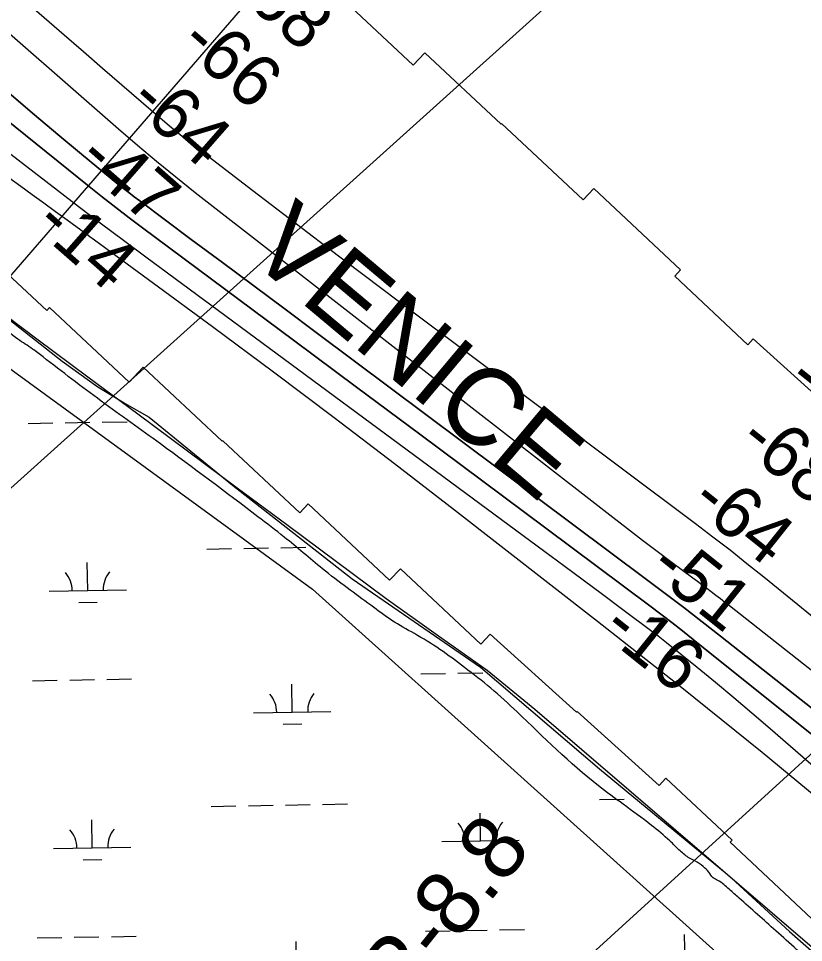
# Model space of a CAD drawing. Extents: x 3903937 to 3942190, y 260677 to 286651.
# Drawn here: x 3918937 to 3919952, y 280270 to 281464 of the extents above; entities that cross this region are included whole.
import ezdxf

# ---------------------------------------------------------------- set-up
doc = ezdxf.new("R2010")
doc.units = 0
for name, color, linetype in [('V-RIVR-EDGE', 7, 'Continuous'), ('V-RIVR-RANG', 7, 'Continuous'), ('V-RIVR-RANG-IDEN', 7, 'Continuous'), ('V-RRAP-FSHR', 7, 'Continuous'), ('V-RRAP-RVMT', 7, 'Continuous'), ('V-RRAP-RVMT-IDEN', 7, 'Continuous'), ('V-SITE-VEGE', 7, 'Continuous'), ('V-TOPO-DPTH', 7, 'Continuous'), ('V-TOPO-MAJR', 7, 'Continuous'), ('V-TOPO-MINR', 7, 'Continuous'), ('V-UTIL-LINE', 7, 'Continuous'), ('V-WETL-SWMP', 7, 'Continuous')]:
    doc.layers.add(name, color=color, linetype=linetype)

msp = doc.modelspace()

# ---------------------------------------------------------------- linework, layer by layer
at = {"layer": 'V-RIVR-EDGE'}
msp.add_spline([(3921377.285750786, 279062.17132995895), (3921266.2900951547, 279148.8885618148), (3921205.6991503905, 279194.68793929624), (3921163.0357089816, 279223.9314465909), (3921117.4728940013, 279259.00972577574), (3921068.9986971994, 279295.06647106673), (3920989.5065862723, 279356.45285922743), (3920904.191711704, 279419.79617960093), (3920848.4558718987, 279465.0979182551), (3920819.382881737, 279491.3940189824), (3920764.607495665, 279532.32268078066), (3920724.865042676, 279564.47276659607), (3920717.6046004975, 279574.20339053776), (3920711.7842385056, 279577.1315839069), (3920707.9063988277, 279580.0549739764), (3920703.060900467, 279584.4376574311), (3920697.7333740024, 279590.2784334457), (3920694.348369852, 279596.11440616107), (3920679.8094731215, 279608.2911953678), (3920653.6334548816, 279627.7812630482), (3920647.8190970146, 279633.13760930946), (3920617.2904159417, 279659.92294309), (3920603.231145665, 279669.6703785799), (3920586.2604935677, 279680.3962801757), (3920572.190415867, 279685.7730404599), (3920561.5269571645, 279694.05517844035), (3920554.730530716, 279695.04325114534), (3920536.3137943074, 279710.1434304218), (3920503.838988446, 279735.476675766), (3920470.406130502, 279766.1542591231), (3920409.851210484, 279826.52255395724), (3920360.4345723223, 279874.23683477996), (3920304.228712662, 279925.85297177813), (3920246.097142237, 279984.2727401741), (3920184.079326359, 280042.21648459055), (3920087.1813674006, 280134.726459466), (3920077.0023384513, 280142.521766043), (3920067.7957714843, 280150.80030154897), (3920023.21382426, 280189.7612237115), (3919970.3941695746, 280236.0270185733), (3919916.1236272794, 280284.7245688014), (3919868.636302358, 280327.092109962), (3919856.0375262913, 280338.2928347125), (3919841.011798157, 280349.98519416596), (3919835.1926369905, 280353.3990181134), (3919829.3830824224, 280360.697886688), (3919822.116636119, 280368.00035773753), (3919811.450775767, 280375.31123456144), (3919804.660353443, 280378.72746015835), (3919792.5424046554, 280387.98446177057), (3919778.977170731, 280401.1301104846), (3919755.2305062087, 280421.0998046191), (3919718.8754590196, 280448.38517887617), (3919686.8826812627, 280472.260331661), (3919581.7362074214, 280567.70450403), (3919547.8177188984, 280598.38328821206), (3919513.889623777, 280625.1770277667), (3919481.895645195, 280648.5665499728), (3919448.923200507, 280669.04469035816), (3919419.8273946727, 280686.1138100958), (3919392.6801152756, 280705.6062794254), (3919362.1406267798, 280728.02093800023), (3919330.1502506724, 280752.8673519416), (3919280.7168009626, 280793.7828046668), (3919246.787505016, 280820.09091364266), (3919120.7553138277, 280914.1298297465), (3919044.1625764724, 280969.6814460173), (3918969.0303333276, 281026.6863515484), (3918955.4578944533, 281036.9182167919), (3918936.5495233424, 281049.5914440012), (3918911.831597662, 281069.5635397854), (3918858.9891273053, 281106.6023536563), (3918831.8430487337, 281126.5804535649), (3918795.982037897, 281157.26404104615), (3918776.5868353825, 281169.4528385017), (3918764.9509146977, 281177.2517475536), (3918748.964732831, 281193.31718386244), (3918725.697694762, 281210.8575242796), (3918705.3360343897, 281224.99124569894), (3918662.680998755, 281257.63416704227), (3918621.472047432, 281285.9028107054), (3918549.7260092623, 281337.55737409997), (3918525.0068827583, 281357.04383930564), (3918475.5674289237, 281395.53113913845), (3918463.4554842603, 281407.2162936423), (3918446.972864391, 281418.9122555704), (3918411.11065273, 281449.1102124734), (3918340.8287112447, 281503.67495686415), (3918290.908430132, 281544.1059798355), (3918205.122334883, 281613.2780679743), (3918154.721226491, 281655.6528140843), (3918107.7099255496, 281694.13410979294), (3918054.8806642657, 281736.51486002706), (3917982.661003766, 281793.0269300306), (3917905.1066118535, 281852.46599257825), (3917811.0744033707, 281925.5435393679), (3917735.93855775, 281981.091553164), (3917707.8248204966, 282002.5289464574), (3917655.96201707, 282042.9647727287), (3917607.503430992, 282085.334715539), (3917579.8861317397, 282111.14158321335), (3917553.722121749, 282135.48795667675), (3917491.7115108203, 282196.3454845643), (3917440.848788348, 282248.43404306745), (3917425.1093069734, 282263.7838107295)], degree=3, dxfattribs=at)
at = {"layer": 'V-RIVR-RANG'}
for p, q in [((3918601.1198000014, 280563.21859999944), (3919656.3799000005, 281513.39019999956)), ((3919427.913700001, 280026.8096999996), (3920388.6219000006, 280902.6177999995))]:
    msp.add_line(p, q, dxfattribs=at)
at = {"layer": 'V-RRAP-FSHR'}
msp.add_lwpolyline([(3919968.9662616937, 280258.1696004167), (3919908.259445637, 280310.2707204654), (3919847.5526295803, 280362.37388851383), (3919786.8437655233, 280414.4750085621), (3919726.136949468, 280466.5761286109), (3919665.428085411, 280518.67929665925), (3919604.721269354, 280570.780416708), (3919542.8696212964, 280621.4049287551), (3919477.194357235, 280667.8392327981), (3919412.414069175, 280714.11993684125), (3919348.2031251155, 280761.72774488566), (3919283.990133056, 280809.44204893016), (3919219.7771409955, 280857.1584009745), (3919155.5661969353, 280904.8747530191), (3919091.353204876, 280952.58905706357), (3919027.142260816, 281000.3054091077), (3918962.929268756, 281048.2101771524), (3918899.179124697, 281096.13542519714)], dxfattribs=at)
at = {"layer": 'V-RRAP-RVMT'}
for p, q in [((3919344.486000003, 281500.50400000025), (3919447.547000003, 281403.90700000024)), ((3919447.547000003, 281403.90700000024), (3919462.553000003, 281419.8650000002)), ((3919462.553000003, 281419.8650000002), (3919561.0140000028, 281327.53500000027)), ((3919561.0140000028, 281327.53500000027), (3919561.713000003, 281328.28000000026)), ((3919561.713000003, 281328.28000000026), (3919666.956000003, 281229.6370000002)), ((3919666.956000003, 281229.6370000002), (3919680.895000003, 281244.4790000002)), ((3919680.895000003, 281244.47900000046), (3919793.132000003, 281139.24200000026)), ((3918973.888000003, 281086.51900000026), (3918871.304000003, 281182.54900000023)), ((3919793.132000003, 281139.24200000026), (3919785.551000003, 281131.16300000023)), ((3919785.551000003, 281131.16300000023), (3919880.151000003, 281042.43200000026)), ((3918977.549000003, 281090.54600000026), (3918973.888000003, 281086.51900000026)), ((3919080.489000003, 280994.0060000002), (3918977.549000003, 281090.54600000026)), ((3919880.151000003, 281042.43200000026), (3919887.049000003, 281050.01900000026)), ((3919887.049000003, 281050.01900000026), (3919992.963000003, 280954.12200000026)), ((3919098.552000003, 281013.28600000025), (3919080.489000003, 280994.006)), ((3919200.605000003, 280917.6480000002), (3919098.552000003, 281013.28600000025)), ((3919201.273000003, 280918.34500000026), (3919200.605000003, 280917.6480000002)), ((3919300.843000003, 280825.02200000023), (3919201.273000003, 280918.34500000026)), ((3919311.577000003, 280836.6160000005), (3919300.843000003, 280825.02200000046)), ((3919416.898000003, 280737.98100000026), (3919311.5770000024, 280836.616)), ((3919430.863000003, 280752.85900000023), (3919416.898000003, 280737.98100000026)), ((3919535.002000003, 280655.22200000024), (3919430.863000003, 280752.85900000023)), ((3919546.973000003, 280668.06900000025), (3919535.002000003, 280655.22200000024)), ((3919658.500000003, 280567.25500000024), (3919546.973000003, 280668.06900000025)), ((3919659.466000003, 280568.28000000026), (3919658.500000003, 280567.25500000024)), ((3919765.137000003, 280472.6210000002), (3919659.466000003, 280568.28)), ((3919773.9910000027, 280482.20100000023), (3919765.137000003, 280472.6210000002)), ((3919859.665000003, 280401.83400000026), (3919773.9910000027, 280482.20100000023)), ((3919857.270000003, 280399.27000000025), (3919859.665000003, 280401.83400000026)), ((3919969.748000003, 280293.80800000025), (3919857.270000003, 280399.2700000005))]:
    msp.add_line(p, q, dxfattribs=at)
at = {"layer": 'V-SITE-VEGE'}
for p, q in [((3918685.173, 281187.253), (3919317.213, 280726.648)), ((3919317.213, 280726.648), (3920011.6750000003, 280102.098))]:
    msp.add_line(p, q, dxfattribs=at)
at = {"layer": 'V-TOPO-DPTH'}
for points in [[(3918616.756097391, 281636.3342697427), (3918898.2995163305, 281390.9389221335), (3918928.147025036, 281365.1509737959), (3918958.142168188, 281339.5374442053), (3918988.3587630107, 281314.18554273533), (3919018.7229922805, 281289.00806001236), (3919065.9189111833, 281250.21887365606), (3919072.8352268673, 281244.61703653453), (3919079.8039185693, 281239.0821216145), (3919086.8511742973, 281233.6475899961), (3919093.9508060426, 281228.27998057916), (3919160.5385992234, 281178.682434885), (3919200.9644144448, 281148.5568668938), (3919241.380877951, 281118.4187639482), (3919281.783313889, 281088.26185857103), (3919322.1763981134, 281058.09241823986), (3919749.0851048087, 280739.08118299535), (3919773.1542111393, 280720.94374670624), (3919797.124674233, 280702.67793581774), (3919820.947172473, 280684.21956303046), (3919844.6710274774, 280665.6328156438), (3920345.081338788, 280270.3160276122)], [(3920345.081338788, 280270.3160276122), (3919844.6710274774, 280665.6328156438), (3919820.947172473, 280684.21956303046), (3919797.124674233, 280702.67793581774), (3919773.1542111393, 280720.94374670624), (3919749.0851048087, 280739.08118299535), (3919322.1763981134, 281058.09241823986), (3919281.783313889, 281088.26185857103), (3919241.380877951, 281118.4187639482), (3919200.9644144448, 281148.5568668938), (3919160.5385992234, 281178.682434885), (3919093.9508060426, 281228.27998057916), (3919086.8511742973, 281233.6475899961), (3919079.8039185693, 281239.0821216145), (3919072.8352268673, 281244.61703653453), (3919065.9189111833, 281250.21887365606), (3919018.7229922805, 281289.00806001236), (3918988.3587630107, 281314.18554273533), (3918958.142168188, 281339.5374442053), (3918928.147025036, 281365.1509737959), (3918898.2995163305, 281390.9389221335), (3918616.756097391, 281636.3342697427)], [(3919984.3840355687, 280521.2201300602), (3919809.4199211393, 280661.45725002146), (3919795.5536386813, 280672.45530474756), (3919781.6134769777, 280683.35789431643), (3919767.562496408, 280694.11728615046), (3919753.4376365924, 280704.7812128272), (3919618.867735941, 280805.3015055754), (3919537.383604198, 280866.1286072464), (3919455.8742741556, 280926.9219020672), (3919374.327146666, 280987.6644866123), (3919292.7548208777, 281048.3732643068), (3919097.666902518, 281193.46978233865), (3919080.248300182, 281206.5843388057), (3919062.934169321, 281219.83376928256), (3919045.7767456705, 281233.2855107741), (3919028.723793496, 281246.87212627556), (3918837.0003995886, 281401.47230440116), (3918785.9190760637, 281442.9560436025), (3918735.031524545, 281484.67447787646)], [(3919984.3840355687, 280521.2201300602), (3919809.4199211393, 280661.45725002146), (3919795.5536386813, 280672.45530474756), (3919781.6134769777, 280683.35789431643), (3919767.562496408, 280694.11728615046), (3919753.4376365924, 280704.7812128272), (3919618.867735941, 280805.3015055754), (3919537.383604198, 280866.1286072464), (3919455.8742741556, 280926.9219020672), (3919374.327146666, 280987.6644866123), (3919292.7548208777, 281048.3732643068), (3919097.666902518, 281193.46978233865), (3919080.248300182, 281206.5843388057), (3919062.934169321, 281219.83376928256), (3919045.7767456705, 281233.2855107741), (3919028.723793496, 281246.87212627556), (3918837.0003995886, 281401.47230440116), (3918785.9190760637, 281442.9560436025), (3918735.031524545, 281484.67447787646)], [(3918697.335396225, 281466.0357254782), (3918746.140028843, 281428.204957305), (3918795.018606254, 281390.46929593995), (3918987.7386630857, 281242.13345001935), (3919016.106235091, 281220.4327357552), (3919044.5588519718, 281198.84480271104), (3919073.1390361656, 281177.4260414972), (3919101.804265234, 281156.12006150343), (3919617.452158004, 280775.2242155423), (3919642.327017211, 280756.82265019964), (3919667.1845235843, 280738.3977082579), (3919692.016000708, 280719.9377014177), (3919716.8301249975, 280701.45431797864), (3919757.734554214, 280670.9407877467), (3919762.063401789, 280667.67085814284), (3919766.36552843, 280664.3665683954), (3919770.6275736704, 280661.0107384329), (3919774.8628979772, 280657.62054832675), (3919814.2813320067, 280625.6767053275), (3919838.1030132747, 280606.16634056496), (3919861.787645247, 280586.49271735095), (3919885.2667032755, 280566.57420646), (3919908.6087120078, 280546.49243711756), (3920293.132433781, 280212.18607951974)]]:
    msp.add_lwpolyline(points, dxfattribs=at)
at = {"layer": 'V-TOPO-MAJR'}
msp.add_lwpolyline([(3918870.284041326, 281493.506917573), (3919066.562048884, 281321.4221910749), (3919090.95662875, 281300.410039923), (3919115.5909732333, 281279.6880493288), (3919140.584964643, 281259.4012995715), (3919165.8187206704, 281239.40471037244), (3919705.490252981, 280819.3926873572), (3919724.5538550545, 280804.6548429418), (3919743.6804480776, 280789.99976269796), (3919762.9015275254, 280775.468828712), (3919782.185597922, 280761.0206588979), (3919808.937533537, 280741.112250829), (3919814.886445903, 280736.67179945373), (3919820.826774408, 280732.21992863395), (3919826.7542271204, 280727.75092864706), (3919832.6730959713, 280723.2705092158), (3919838.5734168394, 280718.765865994), (3919844.4575921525, 280714.2403454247), (3919850.317549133, 280709.6835088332), (3919856.1613605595, 280705.10579489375), (3920389.073166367, 280285.3547658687)], dxfattribs=at)
at = {"layer": 'V-TOPO-MINR'}
for points in [[(3918685.546170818, 281712.57263806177), (3918996.31010701, 281442.90280125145), (3919021.1956067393, 281421.3452648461), (3919046.105585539, 281399.8161004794), (3919071.0522829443, 281378.3294941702), (3919096.0234594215, 281356.87125989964), (3919132.630206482, 281325.46862817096), (3919139.361745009, 281319.7888967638), (3919146.153747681, 281314.1836630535), (3919153.036446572, 281308.6901758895), (3919159.979609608, 281303.2711864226), (3919240.2783718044, 281241.6490354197), (3919287.4779548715, 281205.5561895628), (3919334.7597527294, 281169.57175579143), (3919382.164872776, 281133.7499401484), (3919429.6522076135, 281098.03653659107), (3919812.4758000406, 280811.15760636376), (3919834.7584355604, 280794.24837192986), (3919856.902379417, 280777.1616244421), (3919878.838285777, 280759.80860737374), (3919900.6355004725, 280742.27807725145), (3920280.528501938, 280432.94926011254)], [(3918616.756097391, 281636.3342697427), (3918898.2995163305, 281390.9389221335), (3918928.147025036, 281365.1509737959), (3918958.142168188, 281339.5374442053), (3918988.3587630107, 281314.18554273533), (3919018.7229922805, 281289.00806001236), (3919065.9189111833, 281250.21887365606), (3919072.8352268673, 281244.61703653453), (3919079.8039185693, 281239.0821216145), (3919086.8511742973, 281233.6475899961), (3919093.9508060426, 281228.27998057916), (3919160.5385992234, 281178.682434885), (3919200.9644144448, 281148.5568668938), (3919241.380877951, 281118.4187639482), (3919281.783313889, 281088.26185857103), (3919322.1763981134, 281058.09241823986), (3919749.0851048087, 280739.08118299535), (3919773.1542111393, 280720.94374670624), (3919797.124674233, 280702.67793581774), (3919820.947172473, 280684.21956303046), (3919844.6710274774, 280665.6328156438), (3920345.081338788, 280270.3160276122)], [(3918520.9740084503, 281551.0058464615), (3918940.2173801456, 281247.43202846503), (3918955.1947641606, 281236.57581252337), (3918970.165099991, 281225.70989598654), (3918985.124863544, 281214.82942855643), (3919000.0775789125, 281203.93926053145), (3919024.522756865, 281186.11747048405), (3919027.2462747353, 281184.12911659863), (3919029.9680294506, 281182.1383554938), (3919032.6871394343, 281180.1439835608), (3919035.4044862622, 281178.14720440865), (3919187.9697125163, 281065.8821962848), (3919266.7269125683, 281007.4321745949), (3919345.1622454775, 280948.55697430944), (3919423.1147776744, 280889.0440061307), (3919500.7454427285, 280829.10585935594), (3919685.708058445, 280685.0895995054), (3919792.42797597, 280600.8754360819), (3919898.4044824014, 280515.7480056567), (3920003.2658721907, 280429.25067472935)], [(3918735.031524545, 281484.67447787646), (3918785.9190760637, 281442.9560436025), (3918837.0003995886, 281401.47230440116), (3919028.723793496, 281246.87212627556), (3919045.7767456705, 281233.2855107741), (3919062.934169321, 281219.83376928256), (3919080.248300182, 281206.5843388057), (3919097.666902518, 281193.46978233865), (3919292.7548208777, 281048.3732643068), (3919374.327146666, 280987.6644866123), (3919455.8742741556, 280926.9219020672), (3919537.383604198, 280866.1286072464), (3919618.867735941, 280805.3015055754), (3919753.4376365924, 280704.7812128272), (3919767.562496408, 280694.11728615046), (3919781.6134769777, 280683.35789431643), (3919795.5536386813, 280672.45530474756), (3919809.4199211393, 280661.45725002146), (3919984.3840355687, 280521.2201300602)], [(3918697.335396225, 281466.0357254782), (3918746.140028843, 281428.204957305), (3918795.018606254, 281390.46929593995), (3918987.7386630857, 281242.13345001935), (3919016.106235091, 281220.4327357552), (3919044.5588519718, 281198.84480271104), (3919073.1390361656, 281177.4260414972), (3919101.804265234, 281156.12006150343), (3919617.452158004, 280775.2242155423), (3919642.327017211, 280756.82265019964), (3919667.1845235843, 280738.3977082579), (3919692.016000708, 280719.9377014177), (3919716.8301249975, 280701.45431797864), (3919757.734554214, 280670.9407877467), (3919762.063401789, 280667.67085814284), (3919766.36552843, 280664.3665683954), (3919770.6275736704, 280661.0107384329), (3919774.8628979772, 280657.62054832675), (3919814.2813320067, 280625.6767053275), (3919838.1030132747, 280606.16634056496), (3919861.787645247, 280586.49271735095), (3919885.2667032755, 280566.57420646), (3919908.6087120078, 280546.49243711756), (3920293.132433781, 280212.18607951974)]]:
    msp.add_lwpolyline(points, dxfattribs=at)
at = {"layer": 'V-UTIL-LINE'}
msp.add_lwpolyline([(3921106.742746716, 283653.1916683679), (3918811.934336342, 280999.1929763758)], dxfattribs=at)
at = {"layer": 'V-WETL-SWMP'}
for p, q in [((3918924.992, 281075.58), (3918993.787, 281021.2259999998)), ((3918993.787, 281021.2259999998), (3919039.876, 280988.199)), ((3919039.876, 280988.199), (3919077.529, 280965.226)), ((3919077.529, 280965.226), (3919106.268, 280948.759)), ((3918949.63726824, 280940.73258422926), (3918981.632312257, 280941.29575239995)), ((3918997.629834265, 280941.5773364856), (3919029.624878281, 280942.1405046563)), ((3919045.622400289, 280942.422088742), (3919077.6174443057, 280942.9852569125)), ((3919106.268, 280948.759), (3919213.8140000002, 280861.0639999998)), ((3919213.8140000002, 280861.0639999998), (3919368.721, 280739.59299999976)), ((3919180.5322088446, 280778.2699442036), (3919212.5272528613, 280778.8331123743)), ((3919228.5247748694, 280779.11469645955), (3919260.5198188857, 280779.6778646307)), ((3919276.517340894, 280779.9594487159), (3919308.5123849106, 280780.5226168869)), ((3919026.8571599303, 280724.81513741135), (3919026.2235957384, 280760.8095619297)), ((3919368.721, 280739.593), (3919534.45, 280625.552)), ((3918976.864903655, 280723.9351871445), (3919076.8494162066, 280725.6950876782)), ((3919015.1305886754, 280709.17533921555), (3919039.126871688, 280709.59771534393)), ((3919534.45, 280625.552), (3919688.176, 280493.94599999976)), ((3918955.4920173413, 280608.1091070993), (3918987.4870613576, 280608.67227527)), ((3919003.4845833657, 280608.9538593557), (3919035.4796273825, 280609.5170275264)), ((3919051.47714939, 280609.79861161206), (3919083.472193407, 280610.3617797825)), ((3919457.322284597, 280616.94218867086), (3919489.3173286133, 280617.50535684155)), ((3919505.3148506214, 280617.78694092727), (3919537.309894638, 280618.35010909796)), ((3919291.101280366, 280567.5792192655), (3919290.467716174, 280603.57364378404)), ((3919241.1090240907, 280566.6992689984), (3919341.0935366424, 280568.45916953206)), ((3919279.374709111, 280551.93942106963), (3919303.3709921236, 280552.36179719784)), ((3919688.176, 280493.94599999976), (3919853.33, 280357.879)), ((3919688.217225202, 280454.47954864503), (3919720.212269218, 280455.0427168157)), ((3919186.386957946, 280445.6464670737), (3919218.382001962, 280446.2096352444)), ((3919234.3795239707, 280446.4912193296), (3919266.374567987, 280447.05438750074)), ((3919282.3720899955, 280447.335971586), (3919314.3671340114, 280447.8991397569)), ((3919330.36465602, 280448.1807238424), (3919362.3597000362, 280448.7438920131)), ((3919032.7119090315, 280392.19166028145), (3919032.078344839, 280428.18608479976)), ((3919534.542176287, 280401.024741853), (3919533.908612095, 280437.0191663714)), ((3918982.7196527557, 280391.3117100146), (3919082.7041653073, 280393.07161054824)), ((3919484.549920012, 280400.14479158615), (3919584.534432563, 280401.90469211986)), ((3919522.8156050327, 280385.38494365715), (3919546.8118880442, 280385.8073197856)), ((3919020.9853377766, 280376.5518620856), (3919044.9816207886, 280376.974238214)), ((3919853.33, 280357.879), (3919933.931, 280283.881)), ((3919463.177033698, 280284.31871154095), (3919495.1720777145, 280284.88187971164)), ((3919511.1695997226, 280285.16346379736), (3919543.164643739, 280285.72663196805)), ((3919559.1621657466, 280286.0082160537), (3919591.157209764, 280286.57138422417)), ((3918961.3467664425, 280275.4856299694), (3918993.341810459, 280276.0487981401)), ((3919009.3393324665, 280276.33038222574), (3919041.334376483, 280276.89355039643)), ((3919057.331898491, 280277.17513448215), (3919089.3269425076, 280277.7383026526)), ((3919798.786296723, 280243.78882370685), (3919798.1527325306, 280279.78324822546)), ((3919933.931, 280283.881), (3920044.852, 280186.09)), ((3919296.9560294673, 280234.9557421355), (3919296.322465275, 280270.95016665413))]:
    msp.add_line(p, q, dxfattribs=at)
for centre, radius, start, end in [((3918971.614423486, 280724.31764633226), 35.24628790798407, 0.23658072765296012, 41.78023906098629), ((3919082.0831842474, 280726.2620877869), 35.24628790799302, 140.23657772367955, 181.78023605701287), ((3919235.8585439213, 280567.0817281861), 35.24628790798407, 0.23658072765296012, 41.78023906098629), ((3919346.327304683, 280569.026169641), 35.24628790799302, 140.23657772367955, 181.78023605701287), ((3919087.9379333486, 280393.63861065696), 35.24628790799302, 140.23657772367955, 181.78023605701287), ((3919479.2994398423, 280400.5272507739), 35.24628790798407, 0.23658072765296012, 41.78023906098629), ((3919589.7682006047, 280402.4716922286), 35.24628790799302, 140.23657772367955, 181.78023605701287), ((3918977.4691725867, 280391.69416920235), 35.24628790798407, 0.23658072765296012, 41.78023906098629)]:
    msp.add_arc(centre, radius, start, end, dxfattribs=at)

# ---------------------------------------------------------------- texts
at = {"layer": 'V-RIVR-RANG'}
for s, height, rotation, p in [('-68', 67, 318.78344444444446, (3919208.4336113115, 281504.07451209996)), ('-66', 67, 318.78344444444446, (3919142.754454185, 281428.6678998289)), ('-64', 67, 318.78344444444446, (3919076.876875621, 281353.4340936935)), ('-47', 67, 318.78344444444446, (3919010.394148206, 281278.73048832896)), ('-14', 67, 318.78344444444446, (3918955.0417903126, 281194.2781746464)), ('-68', 67.00000000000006, 321.3911388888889, (3919927.475014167, 280990.97626186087)), ('-68', 67.00000000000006, 321.3911388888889, (3919864.8820141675, 280912.98826186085)), ('-64', 67.00000000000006, 321.3911388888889, (3919802.907385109, 280834.5064662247)), ('-51', 67.00000000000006, 321.3911388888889, (3919749.383825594, 280749.2761302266)), ('-16', 67.00000000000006, 321.3911388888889, (3919688.233691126, 280670.135940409))]:
    msp.add_text(s, height=height, rotation=rotation, dxfattribs=at).set_placement(p)
at = {"layer": 'V-RIVR-RANG-IDEN'}
msp.add_text('R-8.8', height=82.9999980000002, rotation=51.254968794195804, dxfattribs=at).set_placement((3919432.2145894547, 280179.16415886))
at = {"layer": 'V-RRAP-RVMT-IDEN'}
msp.add_text('VENICE', height=99.99980200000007, rotation=320.00789710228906, dxfattribs=at).set_placement((3919230.648092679, 281157.1536814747))

doc.saveas('drawing.dxf')
